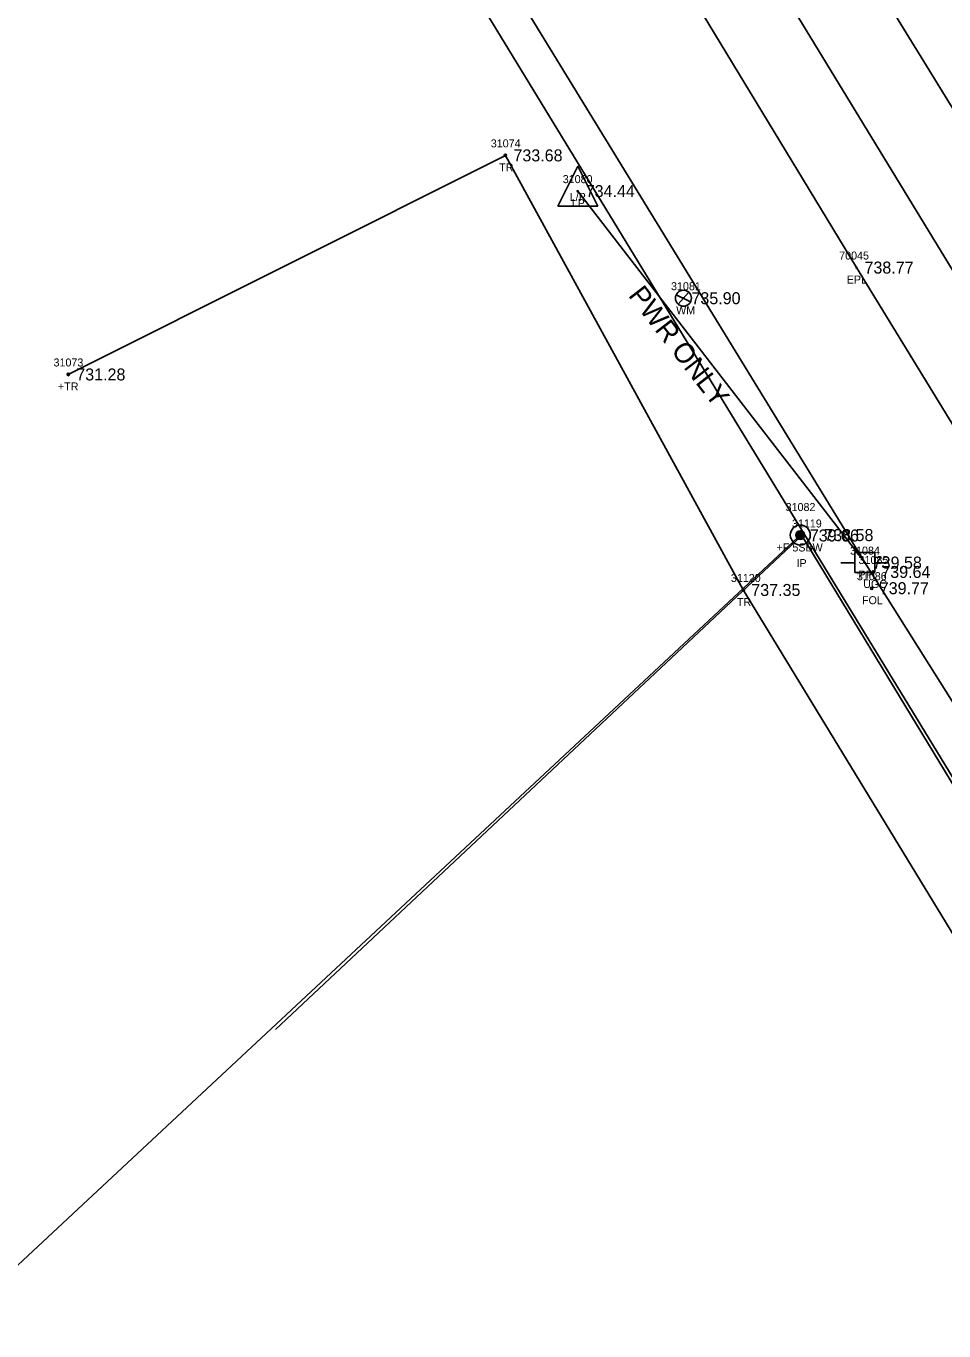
# Model space of a CAD drawing. Extents: x 1375131 to 1378678, y 999028 to 1004053.
# Drawn here: x 1377693.3 to 1377807.9, y 1000797.8 to 1000960.8 of the extents above; entities that cross this region are included whole.
import ezdxf

# ---------------------------------------------------------------- set-up
doc = ezdxf.new("R2010")
doc.units = 0
for name, color, linetype in [('RD_EX_DV_Prop', 7, 'Continuous'), ('RD_EX_DV_Prop_txCode', 7, 'Continuous'), ('RD_EX_DV_PropPin', 7, 'Continuous'), ('RD_EX_Fence_Other', 7, 'Continuous'), ('RD_EX_Fence_Other_txCode', 7, 'Continuous'), ('RD_EX_Road', 7, 'Continuous'), ('RD_EX_Road_txCode', 7, 'Continuous'), ('RD_EX_RW', 7, 'Continuous'), ('RD_EX_SU_Elec', 7, 'Continuous'), ('RD_EX_TX_DV_Prop_ELEV', 7, 'Continuous'), ('RD_EX_TX_Fence_Other_ELEV', 7, 'Continuous'), ('RD_EX_TX_Road_ELEV', 7, 'Continuous'), ('RD_EX_TX_UT_ELEV', 7, 'Continuous'), ('RD_EX_TX_VEG_ELEV', 7, 'Continuous'), ('RD_EX_UT', 7, 'Continuous'), ('RD_EX_UT_txCode', 7, 'Continuous'), ('RD_EX_VEG', 7, 'Continuous'), ('RD_EX_VEG_txCode', 7, 'Continuous'), ('RD_HC_Cl', 7, 'Continuous'), ('RD_HC_Survey_ELEV', 7, 'Continuous'), ('RD_SMD_Locator', 7, 'Continuous'), ('RD_TX_Utilities', 7, 'Continuous')]:
    doc.layers.add(name, color=color, linetype=linetype)

msp = doc.modelspace()

# ---------------------------------------------------------------- linework, layer by layer
at = {"layer": 'RD_EX_DV_Prop'}
msp.add_lwpolyline([(1377790.33, 1000897.55), (1377565.52, 1000687.8), (1377429.72, 1000911.35), (1377444.43, 1000925.1)], dxfattribs=at)
at = {"layer": 'RD_EX_DV_PropPin'}
for p, q in [((1377789.46, 1000897.09), (1377789.46, 1000897.37)), ((1377789.48, 1000897.02), (1377789.48, 1000897.44)), ((1377789.51, 1000896.97), (1377789.51, 1000897.49)), ((1377789.53, 1000896.92), (1377789.53, 1000897.53)), ((1377789.56, 1000896.89), (1377789.56, 1000897.57)), ((1377789.58, 1000896.86), (1377789.58, 1000897.6)), ((1377789.61, 1000896.84), (1377789.61, 1000897.62)), ((1377789.63, 1000896.81), (1377789.63, 1000897.64)), ((1377789.66, 1000896.79), (1377789.66, 1000897.66)), ((1377789.68, 1000896.78), (1377789.68, 1000897.68)), ((1377789.71, 1000896.76), (1377789.71, 1000897.7)), ((1377789.73, 1000896.75), (1377789.73, 1000897.71)), ((1377789.76, 1000896.73), (1377789.76, 1000897.72)), ((1377789.78, 1000896.72), (1377789.78, 1000897.73)), ((1377789.81, 1000896.71), (1377789.81, 1000897.74)), ((1377789.83, 1000896.71), (1377789.83, 1000897.75)), ((1377789.86, 1000896.7), (1377789.86, 1000897.76)), ((1377789.88, 1000896.69), (1377789.88, 1000897.76)), ((1377789.91, 1000896.69), (1377789.91, 1000897.77)), ((1377789.93, 1000896.69), (1377789.93, 1000897.77)), ((1377789.96, 1000896.69), (1377789.96, 1000897.77)), ((1377789.98, 1000896.69), (1377789.98, 1000897.77)), ((1377790.01, 1000896.69), (1377790.01, 1000897.77)), ((1377790.03, 1000896.69), (1377790.03, 1000897.77)), ((1377790.06, 1000896.69), (1377790.06, 1000897.77)), ((1377790.08, 1000896.69), (1377790.08, 1000897.76)), ((1377790.11, 1000896.7), (1377790.11, 1000897.76)), ((1377790.13, 1000896.71), (1377790.13, 1000897.75)), ((1377790.16, 1000896.71), (1377790.16, 1000897.74)), ((1377790.18, 1000896.72), (1377790.18, 1000897.73)), ((1377790.21, 1000896.73), (1377790.21, 1000897.72)), ((1377790.23, 1000896.75), (1377790.23, 1000897.71)), ((1377790.26, 1000896.76), (1377790.26, 1000897.7)), ((1377790.28, 1000896.78), (1377790.28, 1000897.68)), ((1377790.31, 1000896.79), (1377790.31, 1000897.66)), ((1377790.33, 1000896.81), (1377790.33, 1000897.64)), ((1377790.36, 1000896.84), (1377790.36, 1000897.62)), ((1377790.38, 1000896.86), (1377790.38, 1000897.6)), ((1377790.41, 1000896.89), (1377790.41, 1000897.57)), ((1377790.43, 1000896.92), (1377790.43, 1000897.53)), ((1377790.46, 1000896.97), (1377790.46, 1000897.49)), ((1377790.48, 1000897.02), (1377790.48, 1000897.44)), ((1377790.51, 1000897.09), (1377790.51, 1000897.37))]:
    msp.add_line(p, q, dxfattribs=at)
for radius in [1.25, 0.543]:
    msp.add_circle((1377789.98, 1000897.23), radius, dxfattribs=at)
at = {"layer": 'RD_EX_Fence_Other'}
msp.add_line((1377724.43, 1000835.46), (1377790.18, 1000897.16), dxfattribs=at)
msp.add_lwpolyline([(1377790.17, 1000897.18), (1377827.38, 1000835.92), (1377853.95, 1000793.25), (1377887.04, 1000738.59), (1377922.52, 1000679.45)], dxfattribs=at)
at = {"layer": 'RD_EX_Road'}
for points in [[(1377899.67, 1000800.29), (1377898.72, 1000801.84), (1377870.31, 1000849.94), (1377847.28, 1000887.89), (1377815.15, 1000940.58), (1377781.51, 1000995.26), (1377748.62, 1001049.21), (1377716.58, 1001099.53), (1377686.67, 1001148.78), (1377656.47, 1001199.11), (1377629.54, 1001244.18), (1377599.89, 1001292.67), (1377570.87, 1001341.43), (1377539.83, 1001392.47), (1377511.01, 1001440.31), (1377480.72, 1001490), (1377449.73, 1001541.49), (1377420.9, 1001591.95), (1377390.45, 1001644.41)], [(1377883.75, 1000788.5), (1377882.63, 1000790.22), (1377852.26, 1000839.6), (1377828.46, 1000879.31), (1377797, 1000930.66), (1377763.07, 1000986.65), (1377731.87, 1001037.81), (1377700.31, 1001089.98), (1377670.43, 1001138.24), (1377639.73, 1001190.03), (1377611.89, 1001234.23), (1377582.78, 1001282.57), (1377552.22, 1001331.03), (1377522.24, 1001382.35), (1377494.26, 1001430.19), (1377463.17, 1001481.14), (1377433.42, 1001531.29), (1377403.14, 1001580.98), (1377371.36, 1001632.19)]]:
    msp.add_lwpolyline(points, dxfattribs=at)
at = {"layer": 'RD_EX_RW'}
msp.add_line((1377536.4, 1001314.08), (1377927.22, 1000673.01), dxfattribs=at)
at = {"layer": 'RD_EX_SU_Elec'}
msp.add_line((1377762.17, 1000940.21), (1377798.03, 1000893.79), dxfattribs=at)
for points in [[(1377525.76, 1001454.69), (1377578.78, 1001251.81), (1377798.03, 1000893.79)], [(1377798.03, 1000893.79), (1378025.9, 1000531.77), (1378278.5, 1000217.55)]]:
    msp.add_lwpolyline(points, dxfattribs=at)
at = {"layer": 'RD_EX_UT'}
for p, q in [((1377759.67, 1000938.35), (1377762.17, 1000943.35)), ((1377762.17, 1000943.35), (1377764.67, 1000938.35)), ((1377759.67, 1000938.35), (1377764.67, 1000938.35)), ((1377774.46, 1000927.24), (1377776.28, 1000926.39)), ((1377774.7, 1000926.1), (1377776.03, 1000927.55)), ((1377795.06, 1000893.76), (1377796.79, 1000893.76)), ((1377799.28, 1000895.04), (1377796.78, 1000895.04)), ((1377796.78, 1000895.04), (1377796.78, 1000892.54)), ((1377799.24, 1000893.76), (1377801.06, 1000893.76)), ((1377799.28, 1000892.54), (1377799.28, 1000895.04)), ((1377796.78, 1000892.54), (1377799.28, 1000892.54))]:
    msp.add_line(p, q, dxfattribs=at)
msp.add_circle((1377775.38, 1000926.83), 1, dxfattribs=at)
at = {"layer": 'RD_EX_VEG'}
msp.add_lwpolyline([(1377698.52, 1000917.3), (1377753.14, 1000944.68), (1377782.86, 1000890.37), (1377819.02, 1000831), (1377844.41, 1000789.91), (1377879.22, 1000734.35), (1377912.22, 1000680.73), (1377954.28, 1000611.32), (1377992.95, 1000554.02), (1378022.09, 1000512.01), (1378056.34, 1000459.65), (1378089.87, 1000422.45), (1378122.09, 1000390.03), (1378125.27, 1000369.76), (1378093.99, 1000348.6)], dxfattribs=at)
at = {"layer": 'RD_HC_Cl'}
msp.add_line((1377564.57, 1001331.26), (1377955.4, 1000690.18), dxfattribs=at)
at = {"layer": 'RD_SMD_Locator'}
for centre, radius in [((1377753.14, 1000944.68), 0.15), ((1377762.17, 1000940.21), 0.075), ((1377797, 1000930.66), 0.075), ((1377775.38, 1000926.83), 0.075), ((1377698.52, 1000917.3), 0.15), ((1377789.98, 1000897.23), 0.075), ((1377790.17, 1000897.18), 0.15), ((1377798.03, 1000893.79), 0.075), ((1377799.1, 1000892.62), 0.15), ((1377782.86, 1000890.37), 0.15), ((1377798.91, 1000890.59), 0.15)]:
    msp.add_circle(centre, radius, dxfattribs=at)

# ---------------------------------------------------------------- texts
at = {"layer": 'RD_EX_DV_Prop_txCode'}
for s, p in [('31082', (1377788.15, 1000900.23)), ('IP', (1377789.51, 1000893.23))]:
    msp.add_text(s, height=1, dxfattribs=at).set_placement(p)
at = {"layer": 'RD_EX_Fence_Other_txCode'}
for s, p in [('31119', (1377788.94, 1000898.18)), ('+F 5SBW', (1377787.02, 1000895.18))]:
    msp.add_text(s, height=1, dxfattribs=at).set_placement(p)
at = {"layer": 'RD_EX_Road_txCode'}
for s, p in [('70045', (1377794.84, 1000931.66)), ('EPL', (1377795.79, 1000928.66))]:
    msp.add_text(s, height=1, dxfattribs=at).set_placement(p)
at = {"layer": 'RD_EX_TX_DV_Prop_ELEV'}
msp.add_text('738.58', height=1.5, dxfattribs=at).set_placement((1377792.98, 1000896.48))
at = {"layer": 'RD_EX_TX_Fence_Other_ELEV'}
msp.add_text('739.06', height=1.5, dxfattribs=at).set_placement((1377791.17, 1000896.43))
at = {"layer": 'RD_EX_TX_Road_ELEV'}
msp.add_text('738.77', height=1.5, dxfattribs=at).set_placement((1377798, 1000929.91))
at = {"layer": 'RD_EX_TX_UT_ELEV'}
for s, p in [('734.44', (1377763.17, 1000939.46)), ('735.90', (1377776.38, 1000926.08)), ('739.64', (1377800.1, 1000891.87)), ('739.77', (1377799.91, 1000889.84))]:
    msp.add_text(s, height=1.5, dxfattribs=at).set_placement(p)
at = {"layer": 'RD_EX_TX_VEG_ELEV'}
for s, p in [('733.68', (1377754.14, 1000943.93)), ('731.28', (1377699.52, 1000916.55)), ('737.35', (1377783.86, 1000889.62))]:
    msp.add_text(s, height=1.5, dxfattribs=at).set_placement(p)
at = {"layer": 'RD_EX_UT'}
msp.add_text('L/P', height=1, dxfattribs=at).set_placement((1377761.17, 1000938.99))
at = {"layer": 'RD_EX_UT_txCode'}
for s, p in [('31080', (1377760.3, 1000941.21)), ('LP', (1377761.42, 1000938.21)), ('31081', (1377773.83, 1000927.83)), ('WM', (1377774.47, 1000924.83)), ('31084', (1377796.2, 1000894.79)), ('31085', (1377797.26, 1000893.62)), ('31086', (1377797.05, 1000891.59)), ('PP', (1377797.25, 1000891.79)), ('UGC', (1377797.84, 1000890.62)), ('FOL', (1377797.69, 1000888.59))]:
    msp.add_text(s, height=1, dxfattribs=at).set_placement(p)
at = {"layer": 'RD_EX_VEG_txCode'}
for s, p in [('31074', (1377751.31, 1000945.68)), ('TR', (1377752.35, 1000942.68)), ('31073', (1377696.68, 1000918.3)), ('+TR', (1377697.23, 1000915.3)), ('31120', (1377781.31, 1000891.37)), ('TR', (1377782.07, 1000888.37))]:
    msp.add_text(s, height=1, dxfattribs=at).set_placement(p)
at = {"layer": 'RD_HC_Survey_ELEV'}
msp.add_text('739.58', height=1.5, dxfattribs=at).set_placement((1377799.03, 1000893.04))
at = {"layer": 'RD_TX_Utilities'}
msp.add_text('PWR ONLY', height=2.5, rotation=307.6597, dxfattribs=at).set_placement((1377768.41, 1000927.16))

doc.saveas('drawing.dxf')
